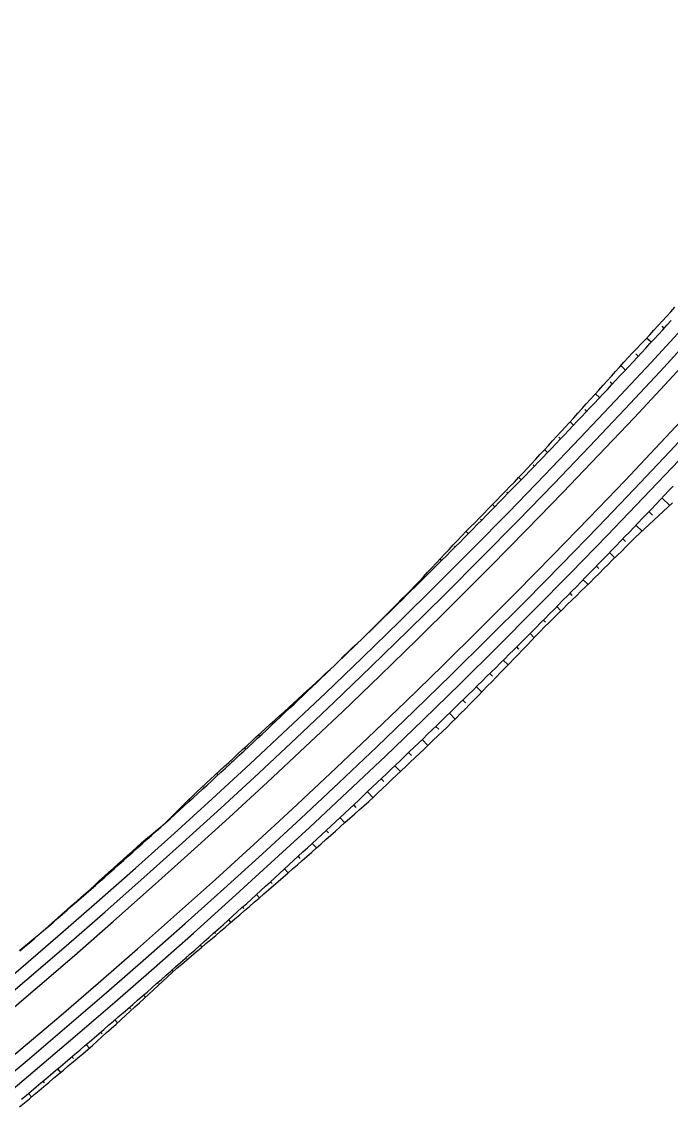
# Model space of a CAD drawing. Extents: x 6503541 to 6503743, y 5888004 to 5888145.
# Drawn here: x 6503583.354 to 6503584.59, y 5888030.315 to 5888032.415 of the extents above; entities that cross this region are included whole.
import ezdxf

# ---------------------------------------------------------------- set-up
doc = ezdxf.new("R2010")
doc.units = 0
doc.layers.add('12', color=7, linetype='Continuous')

msp = doc.modelspace()

# ---------------------------------------------------------------- linework, layer by layer
at = {"layer": '12'}
for p, q in [((6503584.5725, 5888031.8358), (6503584.5769, 5888031.8318)), ((6503584.5525, 5888031.8053), (6503584.5438, 5888031.8133)), ((6503584.5235, 5888031.7831), (6503584.528, 5888031.7789)), ((6503584.5035, 5888031.7525), (6503584.4944, 5888031.761)), ((6503584.4747, 5888031.7302), (6503584.479, 5888031.7262)), ((6503584.4543, 5888031.7), (6503584.4465, 5888031.7074)), ((6503584.426, 5888031.6772), (6503584.4296, 5888031.6738)), ((6503584.4048, 5888031.6477), (6503584.3981, 5888031.654)), ((6503584.3769, 5888031.6246), (6503584.38, 5888031.6216)), ((6503584.3551, 5888031.5956), (6503584.3495, 5888031.601)), ((6503584.3276, 5888031.5721), (6503584.3301, 5888031.5697)), ((6503584.305, 5888031.5438), (6503584.3006, 5888031.5482)), ((6503584.2777, 5888031.5202), (6503584.2799, 5888031.518)), ((6503584.5729, 5888031.509), (6503584.5878, 5888031.4948)), ((6503584.2548, 5888031.4923), (6503584.2504, 5888031.4966)), ((6503584.2274, 5888031.4687), (6503584.2295, 5888031.4666)), ((6503584.5548, 5888031.4765), (6503584.5481, 5888031.4829)), ((6503584.5232, 5888031.4569), (6503584.5351, 5888031.4455)), ((6503584.2042, 5888031.441), (6503584.2, 5888031.4452)), ((6503584.5036, 5888031.4258), (6503584.4983, 5888031.4309)), ((6503584.177, 5888031.4173), (6503584.1789, 5888031.4155)), ((6503584.4733, 5888031.405), (6503584.4834, 5888031.3952)), ((6503584.1534, 5888031.39), (6503584.1506, 5888031.3928)), ((6503584.1269, 5888031.3656), (6503584.1279, 5888031.3646)), ((6503584.453, 5888031.3745), (6503584.4482, 5888031.3792)), ((6503584.1024, 5888031.3392), (6503584.1011, 5888031.3405)), ((6503584.4231, 5888031.3534), (6503584.4322, 5888031.3445)), ((6503584.4022, 5888031.3235), (6503584.3979, 5888031.3277)), ((6503584.0763, 5888031.3144), (6503584.0767, 5888031.3139)), ((6503584.3726, 5888031.3021), (6503584.3807, 5888031.2941)), ((6503584.0511, 5888031.2887), (6503584.0505, 5888031.2892)), ((6503584.3511, 5888031.2727), (6503584.3473, 5888031.2765)), ((6503584.3219, 5888031.251), (6503584.3298, 5888031.243)), ((6503584.3006, 5888031.2213), (6503584.2964, 5888031.2255)), ((6503584.2709, 5888031.2001), (6503584.2799, 5888031.1911)), ((6503583.9378, 5888031.179), (6503583.9376, 5888031.1791)), ((6503584.25, 5888031.17), (6503584.2453, 5888031.1748)), ((6503583.9114, 5888031.1544), (6503583.9117, 5888031.1541)), ((6503583.8857, 5888031.1293), (6503583.8846, 5888031.1304)), ((6503584.2197, 5888031.1495), (6503584.2297, 5888031.1393)), ((6503584.1992, 5888031.1189), (6503584.194, 5888031.1243)), ((6503583.8587, 5888031.1053), (6503583.8595, 5888031.1045)), ((6503584.1682, 5888031.0992), (6503584.1792, 5888031.0879)), ((6503583.8333, 5888031.0799), (6503583.8313, 5888031.082)), ((6503584.1478, 5888031.0685), (6503584.1423, 5888031.0741)), ((6503583.8058, 5888031.0565), (6503583.807, 5888031.0552)), ((6503584.1165, 5888031.0491), (6503584.1273, 5888031.0379)), ((6503583.7807, 5888031.0307), (6503583.7781, 5888031.0335)), ((6503583.753, 5888031.0076), (6503583.7543, 5888031.0062)), ((6503584.0958, 5888031.0186), (6503584.0905, 5888031.0242)), ((6503583.7278, 5888030.9818), (6503583.7253, 5888030.9846)), ((6503584.0645, 5888030.9993), (6503584.0751, 5888030.9882)), ((6503584.0436, 5888030.969), (6503584.0384, 5888030.9745)), ((6503583.7, 5888030.9589), (6503583.7013, 5888030.9575)), ((6503584.0123, 5888030.9497), (6503584.0226, 5888030.9388)), ((6503583.6747, 5888030.9332), (6503583.6728, 5888030.9353)), ((6503583.9909, 5888030.9198), (6503583.986, 5888030.925)), ((6503583.9598, 5888030.9004), (6503583.9689, 5888030.8906)), ((6503583.9377, 5888030.8712), (6503583.9335, 5888030.8759)), ((6503583.9071, 5888030.8514), (6503583.9151, 5888030.8427)), ((6503583.8843, 5888030.8229), (6503583.8806, 5888030.8269)), ((6503583.8541, 5888030.8026), (6503583.8609, 5888030.7952)), ((6503583.8306, 5888030.7749), (6503583.8275, 5888030.7783)), ((6503583.8009, 5888030.7541), (6503583.8065, 5888030.7479)), ((6503583.7768, 5888030.7271), (6503583.7742, 5888030.7299)), ((6503583.7475, 5888030.7058), (6503583.752, 5888030.7008)), ((6503583.7226, 5888030.6796), (6503583.7207, 5888030.6818)), ((6503583.6938, 5888030.6578), (6503583.6971, 5888030.6541)), ((6503583.6683, 5888030.6324), (6503583.6669, 5888030.6339)), ((6503583.6399, 5888030.6101), (6503583.6425, 5888030.6072)), ((6503583.6144, 5888030.5845), (6503583.6129, 5888030.5863)), ((6503583.5857, 5888030.5626), (6503583.5895, 5888030.5584)), ((6503583.5607, 5888030.5365), (6503583.5586, 5888030.539)), ((6503583.5314, 5888030.5155), (6503583.5362, 5888030.5099)), ((6503583.5068, 5888030.4888), (6503583.5041, 5888030.492)), ((6503583.4767, 5888030.4685), (6503583.4827, 5888030.4616)), ((6503583.4522, 5888030.4418), (6503583.4494, 5888030.4452)), ((6503583.4219, 5888030.4219), (6503583.4276, 5888030.4152)), ((6503583.3972, 5888030.3953), (6503583.3944, 5888030.3987)), ((6503583.3668, 5888030.3755), (6503583.3725, 5888030.3687))]:
    msp.add_line(p, q, dxfattribs=at)
for points in [[(6503584.0099, 5888031.2486), (6503584.0184, 5888031.257), (6503584.0268, 5888031.2654), (6503584.0352, 5888031.2739), (6503584.0436, 5888031.2823), (6503584.052, 5888031.2907), (6503584.0604, 5888031.2992), (6503584.0688, 5888031.3076), (6503584.0772, 5888031.3161), (6503584.0856, 5888031.3245), (6503584.094, 5888031.333), (6503584.1022, 5888031.3416), (6503584.1104, 5888031.3502), (6503584.1186, 5888031.3589), (6503584.1268, 5888031.3675), (6503584.135, 5888031.3762), (6503584.1431, 5888031.3849), (6503584.1513, 5888031.3936), (6503584.1594, 5888031.4023), (6503584.1676, 5888031.4109), (6503584.1757, 5888031.4196), (6503584.1839, 5888031.4283), (6503584.192, 5888031.4371), (6503584.2003, 5888031.4455), (6503584.2087, 5888031.454), (6503584.217, 5888031.4625), (6503584.2254, 5888031.471), (6503584.2337, 5888031.4795), (6503584.242, 5888031.488), (6503584.2504, 5888031.4965), (6503584.2587, 5888031.505), (6503584.267, 5888031.5136), (6503584.2753, 5888031.5221), (6503584.2836, 5888031.5306), (6503584.2919, 5888031.5392), (6503584.3001, 5888031.5477), (6503584.3083, 5888031.5564), (6503584.3164, 5888031.5651), (6503584.3245, 5888031.5739), (6503584.3326, 5888031.5826), (6503584.3406, 5888031.5914), (6503584.3487, 5888031.6001), (6503584.3568, 5888031.6089), (6503584.3648, 5888031.6177), (6503584.3729, 5888031.6264), (6503584.3809, 5888031.6352), (6503584.3889, 5888031.644), (6503584.397, 5888031.6528), (6503584.405, 5888031.6616), (6503584.413, 5888031.6704), (6503584.421, 5888031.6792), (6503584.429, 5888031.688), (6503584.437, 5888031.6969), (6503584.4449, 5888031.7057), (6503584.4529, 5888031.7145), (6503584.4609, 5888031.7234), (6503584.4688, 5888031.7322), (6503584.4768, 5888031.7411), (6503584.4847, 5888031.75), (6503584.4926, 5888031.7589), (6503584.5005, 5888031.7678), (6503584.5086, 5888031.7765), (6503584.5169, 5888031.7851), (6503584.5251, 5888031.7937), (6503584.5333, 5888031.8023), (6503584.5415, 5888031.8109), (6503584.5497, 5888031.8196), (6503584.5577, 5888031.8283), (6503584.5657, 5888031.8371), (6503584.5738, 5888031.8459), (6503584.5818, 5888031.8547), (6503584.5898, 5888031.8635), (6503584.5978, 5888031.8723)], [(6503583.3503, 5888030.6465), (6503583.3594, 5888030.6543), (6503583.3684, 5888030.6621), (6503583.3774, 5888030.6698), (6503583.3865, 5888030.6776), (6503583.3955, 5888030.6854), (6503583.4045, 5888030.6932), (6503583.4135, 5888030.701), (6503583.4225, 5888030.7088), (6503583.4315, 5888030.7166), (6503583.4404, 5888030.7244), (6503583.4494, 5888030.7322), (6503583.4584, 5888030.7401), (6503583.4673, 5888030.7479), (6503583.4763, 5888030.7558), (6503583.4853, 5888030.7636), (6503583.4942, 5888030.7715), (6503583.5031, 5888030.7794), (6503583.5121, 5888030.7873), (6503583.521, 5888030.7951), (6503583.5299, 5888030.803), (6503583.5388, 5888030.8109), (6503583.5477, 5888030.8188), (6503583.5566, 5888030.8268), (6503583.5655, 5888030.8347), (6503583.5744, 5888030.8426), (6503583.5833, 5888030.8506), (6503583.5921, 5888030.8585), (6503583.601, 5888030.8665), (6503583.6098, 5888030.8744), (6503583.6187, 5888030.8824), (6503583.6275, 5888030.8904), (6503583.6364, 5888030.8984), (6503583.6452, 5888030.9064), (6503583.654, 5888030.9144), (6503583.6628, 5888030.9224), (6503583.6716, 5888030.9304), (6503583.6804, 5888030.9384), (6503583.6892, 5888030.9464), (6503583.698, 5888030.9545), (6503583.7068, 5888030.9625), (6503583.7156, 5888030.9706), (6503583.7244, 5888030.9786), (6503583.7331, 5888030.9867), (6503583.7419, 5888030.9948), (6503583.7506, 5888031.0028), (6503583.7594, 5888031.0109), (6503583.7681, 5888031.019), (6503583.7768, 5888031.0271), (6503583.7856, 5888031.0352), (6503583.7943, 5888031.0433), (6503583.803, 5888031.0515), (6503583.8117, 5888031.0596), (6503583.8204, 5888031.0677), (6503583.8291, 5888031.0759), (6503583.8378, 5888031.084), (6503583.8464, 5888031.0922), (6503583.8551, 5888031.1004), (6503583.8638, 5888031.1085), (6503583.8724, 5888031.1167), (6503583.8811, 5888031.1249), (6503583.8897, 5888031.1331), (6503583.8983, 5888031.1413), (6503583.907, 5888031.1495), (6503583.9156, 5888031.1577), (6503583.9242, 5888031.166), (6503583.9328, 5888031.1742), (6503583.9414, 5888031.1824), (6503583.95, 5888031.1907), (6503583.9586, 5888031.1989), (6503583.9672, 5888031.2072), (6503583.9757, 5888031.2155), (6503583.9843, 5888031.2237), (6503583.9929, 5888031.232), (6503584.0014, 5888031.2403), (6503584.0099, 5888031.2486), (6503584.0185, 5888031.2569), (6503584.027, 5888031.2652), (6503584.0355, 5888031.2735), (6503584.0441, 5888031.2818), (6503584.0526, 5888031.2902), (6503584.0611, 5888031.2985), (6503584.0696, 5888031.3069), (6503584.0781, 5888031.3152), (6503584.0865, 5888031.3236), (6503584.095, 5888031.3319), (6503584.1035, 5888031.3403), (6503584.1119, 5888031.3487), (6503584.1204, 5888031.3571), (6503584.1288, 5888031.3655), (6503584.1373, 5888031.3739), (6503584.1457, 5888031.3823), (6503584.1541, 5888031.3907), (6503584.1626, 5888031.3991), (6503584.171, 5888031.4076), (6503584.1794, 5888031.416), (6503584.1878, 5888031.4244), (6503584.1962, 5888031.4329), (6503584.2046, 5888031.4414), (6503584.2129, 5888031.4498), (6503584.2213, 5888031.4583), (6503584.2297, 5888031.4668), (6503584.238, 5888031.4753), (6503584.2464, 5888031.4838), (6503584.2547, 5888031.4923), (6503584.263, 5888031.5008), (6503584.2714, 5888031.5093), (6503584.2797, 5888031.5178), (6503584.288, 5888031.5263), (6503584.2963, 5888031.5349), (6503584.3046, 5888031.5434), (6503584.3129, 5888031.5519), (6503584.3212, 5888031.5605), (6503584.3295, 5888031.5691), (6503584.3377, 5888031.5776), (6503584.346, 5888031.5862), (6503584.3543, 5888031.5948), (6503584.3625, 5888031.6034), (6503584.3707, 5888031.612), (6503584.379, 5888031.6206), (6503584.3872, 5888031.6292), (6503584.3954, 5888031.6378), (6503584.4036, 5888031.6464), (6503584.4118, 5888031.6551), (6503584.42, 5888031.6637), (6503584.4282, 5888031.6724), (6503584.4364, 5888031.681), (6503584.4446, 5888031.6897), (6503584.4528, 5888031.6983), (6503584.4609, 5888031.707), (6503584.4691, 5888031.7157), (6503584.4772, 5888031.7244), (6503584.4854, 5888031.7331), (6503584.4935, 5888031.7418), (6503584.5016, 5888031.7505), (6503584.5098, 5888031.7592), (6503584.5179, 5888031.7679), (6503584.526, 5888031.7766), (6503584.5341, 5888031.7854), (6503584.5422, 5888031.7941), (6503584.5502, 5888031.8028), (6503584.5583, 5888031.8116), (6503584.5664, 5888031.8204), (6503584.5744, 5888031.8291), (6503584.5825, 5888031.8379), (6503584.5905, 5888031.8467)], [(6503583.3534, 5888030.3643), (6503583.3627, 5888030.372), (6503583.3719, 5888030.3798), (6503583.3812, 5888030.3876), (6503583.3905, 5888030.3954), (6503583.3997, 5888030.4031), (6503583.4089, 5888030.4109), (6503583.4182, 5888030.4187), (6503583.4274, 5888030.4266), (6503583.4366, 5888030.4344), (6503583.4459, 5888030.4422), (6503583.4551, 5888030.45), (6503583.4643, 5888030.4579), (6503583.4735, 5888030.4657), (6503583.4827, 5888030.4736), (6503583.4918, 5888030.4814), (6503583.501, 5888030.4893), (6503583.5102, 5888030.4972), (6503583.5193, 5888030.5051), (6503583.5285, 5888030.513), (6503583.5377, 5888030.5209), (6503583.5468, 5888030.5288), (6503583.5559, 5888030.5367), (6503583.5651, 5888030.5446), (6503583.5742, 5888030.5526), (6503583.5833, 5888030.5605), (6503583.5924, 5888030.5684), (6503583.6015, 5888030.5764), (6503583.6106, 5888030.5844), (6503583.6197, 5888030.5923), (6503583.6288, 5888030.6003), (6503583.6379, 5888030.6083), (6503583.6469, 5888030.6163), (6503583.656, 5888030.6243), (6503583.6651, 5888030.6323), (6503583.6741, 5888030.6403), (6503583.6832, 5888030.6483), (6503583.6922, 5888030.6564), (6503583.7012, 5888030.6644), (6503583.7103, 5888030.6725), (6503583.7193, 5888030.6805), (6503583.7283, 5888030.6886), (6503583.7373, 5888030.6966), (6503583.7463, 5888030.7047), (6503583.7553, 5888030.7128), (6503583.7643, 5888030.7209), (6503583.7732, 5888030.729), (6503583.7822, 5888030.7371), (6503583.7912, 5888030.7452), (6503583.8001, 5888030.7533), (6503583.8091, 5888030.7615), (6503583.818, 5888030.7696), (6503583.827, 5888030.7777), (6503583.8359, 5888030.7859), (6503583.8448, 5888030.7941), (6503583.8537, 5888030.8022), (6503583.8626, 5888030.8104), (6503583.8715, 5888030.8186), (6503583.8804, 5888030.8268), (6503583.8893, 5888030.835), (6503583.8982, 5888030.8432), (6503583.9071, 5888030.8514), (6503583.916, 5888030.8596), (6503583.9248, 5888030.8678), (6503583.9337, 5888030.876), (6503583.9425, 5888030.8843), (6503583.9514, 5888030.8925), (6503583.9602, 5888030.9008), (6503583.969, 5888030.909), (6503583.9778, 5888030.9173), (6503583.9867, 5888030.9256), (6503583.9955, 5888030.9339), (6503584.0043, 5888030.9422), (6503584.0131, 5888030.9505), (6503584.0218, 5888030.9588), (6503584.0306, 5888030.9671), (6503584.0394, 5888030.9754), (6503584.0482, 5888030.9837), (6503584.0569, 5888030.9921), (6503584.0657, 5888031.0004), (6503584.0744, 5888031.0088), (6503584.0832, 5888031.0171), (6503584.0919, 5888031.0255), (6503584.1006, 5888031.0339), (6503584.1093, 5888031.0422), (6503584.118, 5888031.0506), (6503584.1267, 5888031.059), (6503584.1354, 5888031.0674), (6503584.1441, 5888031.0758), (6503584.1528, 5888031.0842), (6503584.1615, 5888031.0927), (6503584.1701, 5888031.1011), (6503584.1788, 5888031.1095), (6503584.1875, 5888031.118), (6503584.1961, 5888031.1264), (6503584.2047, 5888031.1349), (6503584.2134, 5888031.1433), (6503584.222, 5888031.1518), (6503584.2306, 5888031.1603), (6503584.2392, 5888031.1688), (6503584.2478, 5888031.1773), (6503584.2564, 5888031.1858), (6503584.265, 5888031.1943), (6503584.2736, 5888031.2028), (6503584.2822, 5888031.2113), (6503584.2907, 5888031.2199), (6503584.2993, 5888031.2284), (6503584.3079, 5888031.2369), (6503584.3164, 5888031.2455), (6503584.325, 5888031.254), (6503584.3335, 5888031.2626), (6503584.342, 5888031.2712), (6503584.3505, 5888031.2798), (6503584.359, 5888031.2884), (6503584.3675, 5888031.2969), (6503584.376, 5888031.3055), (6503584.3845, 5888031.3142), (6503584.393, 5888031.3228), (6503584.4015, 5888031.3314), (6503584.41, 5888031.34), (6503584.4184, 5888031.3487), (6503584.4269, 5888031.3573), (6503584.4353, 5888031.366), (6503584.4438, 5888031.3746), (6503584.4522, 5888031.3833), (6503584.4606, 5888031.3919), (6503584.469, 5888031.4006), (6503584.4774, 5888031.4093), (6503584.4859, 5888031.418), (6503584.4942, 5888031.4267), (6503584.5026, 5888031.4354), (6503584.511, 5888031.4441), (6503584.5194, 5888031.4528), (6503584.5278, 5888031.4616), (6503584.5361, 5888031.4703), (6503584.5445, 5888031.479), (6503584.5528, 5888031.4878), (6503584.5612, 5888031.4966), (6503584.5695, 5888031.5053), (6503584.5778, 5888031.5141), (6503584.5861, 5888031.5229), (6503584.5944, 5888031.5316)], [(6503583.3498, 5888030.3497), (6503583.3591, 5888030.3575), (6503583.3684, 5888030.3653), (6503583.3776, 5888030.373), (6503583.3869, 5888030.3808), (6503583.3961, 5888030.3886), (6503583.4054, 5888030.3964), (6503583.4146, 5888030.4042), (6503583.4238, 5888030.412), (6503583.4331, 5888030.4199), (6503583.4423, 5888030.4277), (6503583.4515, 5888030.4356), (6503583.4608, 5888030.4433), (6503583.4704, 5888030.4507), (6503583.4795, 5888030.4587), (6503583.4885, 5888030.4668), (6503583.4975, 5888030.4749), (6503583.5065, 5888030.483), (6503583.5154, 5888030.4911), (6503583.5244, 5888030.4992), (6503583.5334, 5888030.5073), (6503583.5424, 5888030.5154), (6503583.5513, 5888030.5236), (6503583.5603, 5888030.5317), (6503583.5692, 5888030.5399), (6503583.5781, 5888030.548), (6503583.5871, 5888030.5562), (6503583.596, 5888030.5643), (6503583.6049, 5888030.5725), (6503583.6138, 5888030.5807), (6503583.6227, 5888030.5889), (6503583.6316, 5888030.5971), (6503583.6405, 5888030.6053), (6503583.6494, 5888030.6135), (6503583.6585, 5888030.6215), (6503583.6678, 5888030.6293), (6503583.677, 5888030.6371), (6503583.6863, 5888030.6449), (6503583.6955, 5888030.6527), (6503583.7047, 5888030.6605), (6503583.7139, 5888030.6683), (6503583.7232, 5888030.6762), (6503583.7324, 5888030.684), (6503583.7416, 5888030.6919), (6503583.7507, 5888030.6998), (6503583.7599, 5888030.7076), (6503583.7691, 5888030.7155), (6503583.7783, 5888030.7234), (6503583.7874, 5888030.7313), (6503583.7966, 5888030.7392), (6503583.8057, 5888030.7472), (6503583.8149, 5888030.7551), (6503583.824, 5888030.763), (6503583.8331, 5888030.771), (6503583.8423, 5888030.7789), (6503583.8514, 5888030.7869), (6503583.8605, 5888030.7948), (6503583.8696, 5888030.8028), (6503583.8787, 5888030.8108), (6503583.8878, 5888030.8187), (6503583.8969, 5888030.8267), (6503583.906, 5888030.8347), (6503583.9151, 5888030.8427), (6503583.9241, 5888030.8508), (6503583.9332, 5888030.8588), (6503583.9423, 5888030.8668), (6503583.9513, 5888030.8749), (6503583.9603, 5888030.8829), (6503583.9694, 5888030.891), (6503583.9784, 5888030.8991), (6503583.9874, 5888030.9071), (6503583.9964, 5888030.9152), (6503584.0056, 5888030.9231), (6503584.0146, 5888030.9312), (6503584.0234, 5888030.9395), (6503584.0322, 5888030.9478), (6503584.0411, 5888030.9561), (6503584.0499, 5888030.9644), (6503584.0587, 5888030.9727), (6503584.0675, 5888030.981), (6503584.0763, 5888030.9893), (6503584.085, 5888030.9976), (6503584.0938, 5888031.006), (6503584.1026, 5888031.0143), (6503584.1113, 5888031.0227), (6503584.1201, 5888031.031), (6503584.1288, 5888031.0394), (6503584.1376, 5888031.0478), (6503584.1463, 5888031.0562), (6503584.155, 5888031.0645), (6503584.1638, 5888031.0729), (6503584.1725, 5888031.0814), (6503584.1811, 5888031.0898), (6503584.1896, 5888031.0984), (6503584.1981, 5888031.1071), (6503584.2066, 5888031.1157), (6503584.2151, 5888031.1244), (6503584.2235, 5888031.133), (6503584.232, 5888031.1417), (6503584.2404, 5888031.1504), (6503584.2488, 5888031.159), (6503584.2573, 5888031.1677), (6503584.2657, 5888031.1764), (6503584.2741, 5888031.1851), (6503584.2825, 5888031.1938), (6503584.2909, 5888031.2025), (6503584.2993, 5888031.2112), (6503584.3077, 5888031.22), (6503584.3161, 5888031.2287), (6503584.3245, 5888031.2374), (6503584.3328, 5888031.2462), (6503584.3412, 5888031.2549), (6503584.3496, 5888031.2636), (6503584.3582, 5888031.2721), (6503584.3668, 5888031.2806), (6503584.3755, 5888031.2891), (6503584.3842, 5888031.2975), (6503584.3928, 5888031.306), (6503584.4015, 5888031.3144), (6503584.4102, 5888031.3229), (6503584.4188, 5888031.3314), (6503584.4274, 5888031.3398), (6503584.4361, 5888031.3483), (6503584.4447, 5888031.3568), (6503584.4533, 5888031.3653), (6503584.4619, 5888031.3738), (6503584.4705, 5888031.3823), (6503584.4791, 5888031.3909), (6503584.4877, 5888031.3994), (6503584.4963, 5888031.4079), (6503584.5048, 5888031.4165), (6503584.5134, 5888031.425), (6503584.5222, 5888031.4334), (6503584.531, 5888031.4417), (6503584.5399, 5888031.4499), (6503584.5488, 5888031.4582), (6503584.5576, 5888031.4665), (6503584.5665, 5888031.4748), (6503584.5753, 5888031.4831), (6503584.5842, 5888031.4914), (6503584.593, 5888031.4997)], [(6503583.95, 5888031.1907), (6503583.9584, 5888031.1991), (6503583.9668, 5888031.2076), (6503583.9753, 5888031.2159), (6503583.9839, 5888031.2241), (6503583.9926, 5888031.2322), (6503584.0013, 5888031.2404), (6503584.0099, 5888031.2486)], [(6503583.6274, 5888030.8905), (6503583.6359, 5888030.8989), (6503583.6444, 5888030.9072), (6503583.6529, 5888030.9156), (6503583.6614, 5888030.924), (6503583.6698, 5888030.9324), (6503583.6783, 5888030.9407), (6503583.6868, 5888030.9491), (6503583.6955, 5888030.9573), (6503583.7042, 5888030.9653), (6503583.713, 5888030.9734), (6503583.7218, 5888030.9814), (6503583.7305, 5888030.9895), (6503583.7393, 5888030.9975), (6503583.7481, 5888031.0056), (6503583.7568, 5888031.0137), (6503583.7655, 5888031.0218), (6503583.7743, 5888031.0299), (6503583.783, 5888031.038), (6503583.7917, 5888031.0461), (6503583.8005, 5888031.0541), (6503583.8093, 5888031.0621), (6503583.8182, 5888031.0701), (6503583.827, 5888031.0781), (6503583.8358, 5888031.0861), (6503583.8447, 5888031.0941), (6503583.8535, 5888031.1021), (6503583.8623, 5888031.1101), (6503583.8711, 5888031.1181), (6503583.8799, 5888031.1261), (6503583.8887, 5888031.1342), (6503583.8975, 5888031.1422), (6503583.9062, 5888031.1503), (6503583.915, 5888031.1583), (6503583.9238, 5888031.1664), (6503583.9325, 5888031.1745), (6503583.9413, 5888031.1826), (6503583.95, 5888031.1907)], [(6503583.3955, 5888030.6854), (6503583.4043, 5888030.6934), (6503583.4131, 5888030.7014), (6503583.4221, 5888030.7092), (6503583.431, 5888030.7171), (6503583.4399, 5888030.725), (6503583.4489, 5888030.7329), (6503583.4578, 5888030.7408), (6503583.4667, 5888030.7487), (6503583.4756, 5888030.7566), (6503583.4845, 5888030.7645), (6503583.4934, 5888030.7724), (6503583.5022, 5888030.7804), (6503583.5111, 5888030.7883), (6503583.52, 5888030.7963), (6503583.5288, 5888030.8042), (6503583.5377, 5888030.8122), (6503583.5465, 5888030.8202), (6503583.5554, 5888030.8282), (6503583.5642, 5888030.8361), (6503583.573, 5888030.8441), (6503583.5818, 5888030.8521), (6503583.5907, 5888030.86), (6503583.6, 5888030.8676), (6503583.6092, 5888030.8751), (6503583.6184, 5888030.8827), (6503583.6274, 5888030.8905)], [(6503583.3494, 5888030.6476), (6503583.3586, 5888030.6552), (6503583.3679, 5888030.6627), (6503583.3771, 5888030.6703), (6503583.3863, 5888030.6778), (6503583.3955, 5888030.6854)]]:
    msp.add_lwpolyline(points, dxfattribs=at)
for radius in [14.3172, 14.3412, 14.3652, 14.4348, 14.4588, 14.4828]:
    msp.add_arc((6503574.0504, 5888041.4979), radius, 300.16913, 350.62857, dxfattribs=at)

doc.saveas('drawing.dxf')
